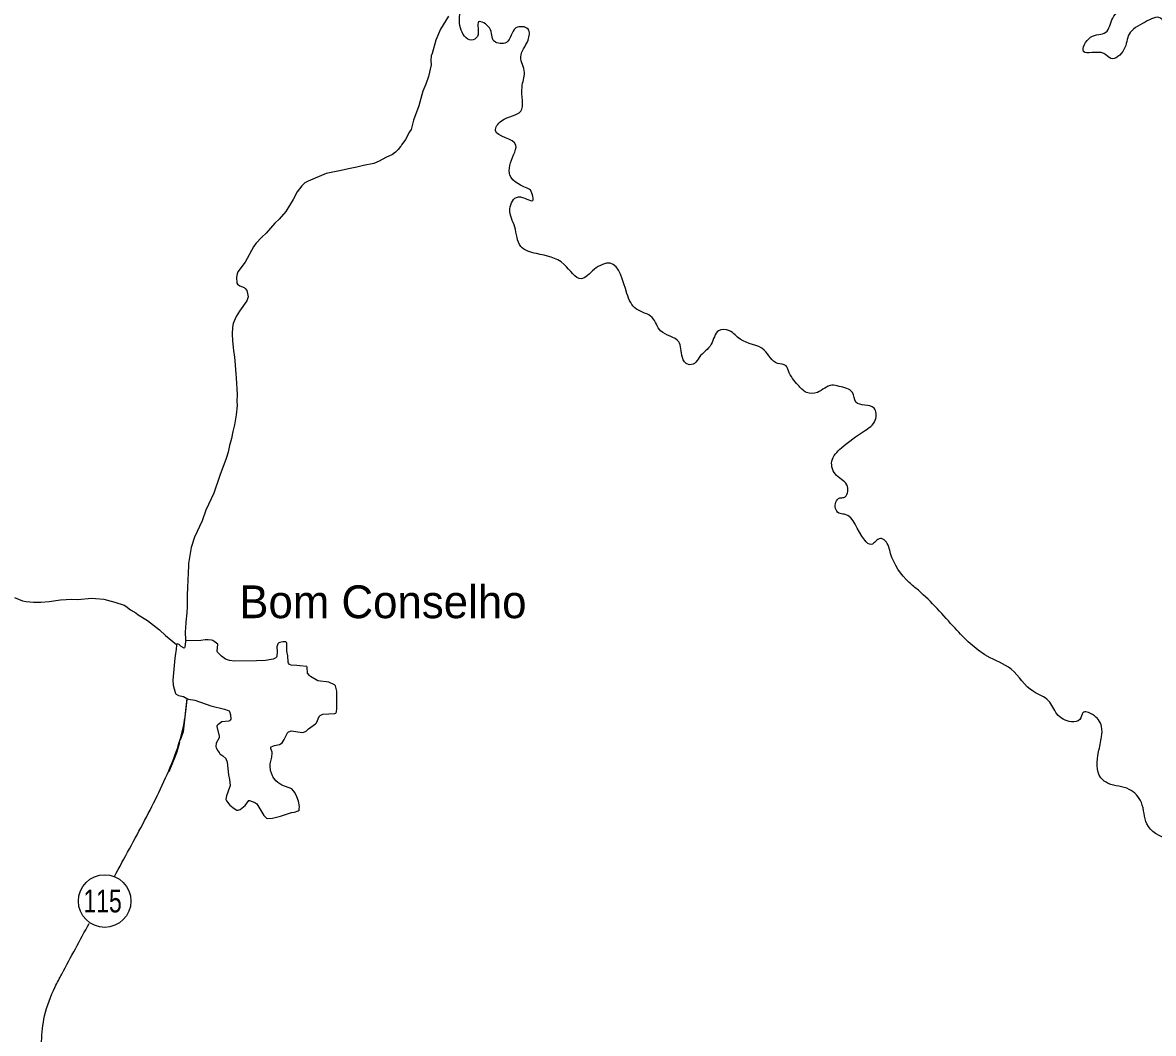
# Model space of a CAD drawing. Extents: x 553962 to 842807, y 8883888 to 9032388.
# Drawn here: x 751125 to 768390, y 8980740 to 8996169 of the extents above; entities that cross this region are included whole.
import ezdxf
from ezdxf.enums import TextEntityAlignment as Align

# ---------------------------------------------------------------- set-up
doc = ezdxf.new("R2010")
doc.units = 0
doc.header["$LTSCALE"] = 200
for name, color, linetype, lineweight in [('12', 7, 'Continuous', 25), ('21', 7, 'Continuous', 25), ('24', 7, 'Continuous', 25), ('48', 7, 'Continuous', 25)]:
    doc.layers.add(name, color=color, linetype=linetype, lineweight=lineweight)
doc.layers.add('41', color=7, linetype='Continuous')

msp = doc.modelspace()

# ---------------------------------------------------------------- linework, layer by layer
at = {"layer": '12'}
for points in [[(757626.8, 8996265.8), (757504.7, 8996067.5), (757436.7, 8995902.3), (757377.9, 8995697.9), (757364.3, 8995664.2), (757358.4, 8995591.1), (757364.1, 8995525.3), (757322.2, 8995349), (757280.8, 8995228.7), (757237.8, 8995120.5), (757176.2, 8994900.9), (757094.2, 8994681), (757080.3, 8994617.7), (757057.3, 8994539.4), (757030, 8994501.8), (756971.2, 8994387)], [(756971.2, 8994387), (756915.9, 8994309.4), (756906.2, 8994289.7), (756893.5, 8994278.5), (756857.7, 8994231), (756816.5, 8994191.4), (756771.9, 8994157.9), (756671.4, 8994111.8), (756570.5, 8994055.5), (756489.1, 8994020.4), (756331.1, 8993988), (756227.8, 8993960.6), (756124.8, 8993944.8), (755962.5, 8993905), (755863.1, 8993888), (755759, 8993864.5), (755485.9, 8993746.7)], [(755485.9, 8993746.7), (755436, 8993725.2), (755388.6, 8993678.9), (755319.8, 8993588), (755254.5, 8993469.5), (755142.1, 8993284), (755043.9, 8993171), (754978.6, 8993106.6), (754841.7, 8992955.8), (754779.1, 8992896.5), (754687.6, 8992799.4), (754651.5, 8992748.6), (754524.1, 8992512.1), (754411.1, 8992365.5), (754398.7, 8992336), (754391.5, 8992281.4), (754397.4, 8992190.1), (754407.1, 8992178.3), (754442.2, 8992150.2), (754510.5, 8992124.1), (754525.7, 8992111.7), (754546.5, 8992078.6), (754558.9, 8992034.2), (754566.8, 8991982.5), (754549.4, 8991924.7), (754437.6, 8991766.5), (754388.2, 8991683.9), (754341.2, 8991577.2), (754329.1, 8991522.1), (754326.6, 8991415.2), (754331, 8991312.1), (754345.5, 8991164.9), (754362.2, 8991061.7), (754363.2, 8991006.3), (754379.5, 8990807.5), (754388.1, 8990748.4), (754401.1, 8990490.5), (754395.5, 8990391.1), (754398.9, 8990324.6), (754386.9, 8990184.8), (754359, 8990030), (754333.6, 8989926.8), (754315.2, 8989820), (754285.7, 8989716.7), (754263.6, 8989613.7), (754232, 8989517.7), (754134.4, 8989256.1), (754043.8, 8988985.6), (753924, 8988727.3), (753924, 8988727.3), (753865.2, 8988561.9), (753752.1, 8988314.6), (753698.9, 8988155), (753660.3, 8987914.5), (753655.8, 8987849.5)], [(755485.9, 8993746.7), (755436, 8993725.2), (755388.6, 8993678.9), (755319.8, 8993588), (755254.5, 8993469.5), (755142.1, 8993284), (755043.9, 8993171), (754978.6, 8993106.6), (754841.7, 8992955.8), (754779.1, 8992896.5), (754687.6, 8992799.4), (754651.5, 8992748.6), (754524.1, 8992512.1), (754411.1, 8992365.5), (754398.7, 8992336), (754391.5, 8992281.4), (754397.4, 8992190.1), (754407.1, 8992178.3), (754442.2, 8992150.2), (754510.5, 8992124.1), (754525.7, 8992111.7), (754546.5, 8992078.6), (754558.9, 8992034.2), (754566.8, 8991982.5), (754549.4, 8991924.7), (754437.6, 8991766.5), (754388.2, 8991683.9), (754341.2, 8991577.2), (754329.1, 8991522.1), (754326.6, 8991415.2), (754331, 8991312.1), (754345.5, 8991164.9), (754362.2, 8991061.7), (754363.2, 8991006.3), (754379.5, 8990807.5), (754388.1, 8990748.4), (754401.1, 8990490.5), (754395.5, 8990391.1), (754398.9, 8990324.6), (754386.9, 8990184.8), (754359, 8990030), (754333.6, 8989926.8), (754315.2, 8989820), (754285.7, 8989716.7), (754263.6, 8989613.7), (754232, 8989517.7), (754134.4, 8989256.1), (754043.8, 8988985.6), (753924, 8988727.3), (753924, 8988727.3), (753865.2, 8988561.9), (753752.1, 8988314.6), (753698.9, 8988155), (753660.3, 8987914.5), (753655.8, 8987849.5)], [(753655.8, 8987849.5), (753652, 8987794.5), (753649.1, 8987635.6), (753642.4, 8987573.9), (753636.8, 8987402.8), (753638.3, 8987253.7), (753631.8, 8987159.1), (753615.3, 8987017.2), (753614.7, 8986926.3), (753609, 8986874.3), (753612.6, 8986736)], [(753655.8, 8987849.5), (753652, 8987794.5), (753649.1, 8987635.6), (753642.4, 8987573.9), (753636.8, 8987402.8), (753638.3, 8987253.7), (753631.8, 8987159.1), (753615.3, 8987017.2), (753614.7, 8986926.3), (753609, 8986874.3), (753612.6, 8986736)], [(751003.8, 8987394), (751126.1, 8987342.5), (751181.9, 8987333.4), (751289.8, 8987323.2), (751401.6, 8987324.8), (751529.8, 8987333.9), (751706.3, 8987356.5), (751878.9, 8987368.7), (751963.1, 8987366), (752183.8, 8987382), (752235.9, 8987380.9), (752367.8, 8987368.1), (752532.5, 8987322), (752678, 8987276), (752702.8, 8987264.2), (752772.2, 8987207.5), (752856.2, 8987158.5), (752892, 8987129.4), (753033.4, 8987040.5), (753213, 8986899.7), (753304.7, 8986813.7), (753474.8, 8986678.9)], [(753633, 8985850), (753576.7, 8985344), (753530.3, 8985214.1)], [(753519, 8985182.5), (753479.2, 8985039.8), (753458.8, 8984981.2), (753358.6, 8984732.6)]]:
    msp.add_lwpolyline(points, dxfattribs=at)
for points in [[(752526, 8983133.9), (752986.9, 8983987.8), (753403.6, 8984862), (753591.8, 8985477.9), (753638.8, 8985834.3)], [(752444.7, 8974591.9), (752220.7, 8974690.3), (751998.9, 8974824.7), (751911.5, 8975012.9), (751817.4, 8975268.3), (751824.1, 8975476.7), (751783.8, 8975691.7), (751676.2, 8975920.3), (751696.4, 8976135.3), (751783.8, 8976316.8), (751743.5, 8976458), (751541.8, 8976612.5), (751387.2, 8976773.8), (751340.2, 8977083), (751333.5, 8977432.5), (751346.9, 8977600.6), (751441, 8977812.6), (751535.1, 8978263.1), (751521.7, 8978828), (751528.4, 8979271.8), (751521.7, 8979621.5), (751427.6, 8980193.1), (751414.1, 8980616.7), (751461.2, 8981006.8), (751622.5, 8981450.6), (751723.3, 8981645.6), (752140.5, 8982419.4)]]:
    msp.add_spline(points, degree=3, dxfattribs=at)
at = {"layer": '21'}
for points in [[(754106.5, 8986680.5), (754028.4, 8986735.9), (754008.6, 8986741.8), (753959.7, 8986746.4), (753911.5, 8986745.8), (753847.3, 8986736.2), (753617.4, 8986734.1), (753610.5, 8986721), (753603, 8986636.5), (753598.5, 8986625.7), (753593.3, 8986622.8), (753548.2, 8986646.6), (753513.2, 8986676.1), (753489.4, 8986684.9), (753479.3, 8986681.3), (753473.2, 8986665.5), (753471.1, 8986603.5), (753456.9, 8986505.7)], [(755463.7, 8986343), (755359.2, 8986349), (755313.3, 8986357.6), (755225.2, 8986360), (755200.7, 8986372.1), (755184.6, 8986391.3), (755179.9, 8986406.1), (755172.6, 8986505.7), (755160.5, 8986575.6), (755157.9, 8986696.6), (755154.6, 8986709), (755144.5, 8986717.7), (755099.3, 8986716.4), (755051.6, 8986708.7), (755037.8, 8986701.8), (755021.5, 8986685), (755006.7, 8986638.5), (755009.5, 8986566), (755006.7, 8986501), (755001.5, 8986483.7), (754990.6, 8986472.3), (754949.5, 8986450.8), (754835.7, 8986433), (754694, 8986426.1), (754358.5, 8986424.1), (754285.6, 8986433.3), (754221.1, 8986453.4), (754162.9, 8986497.5), (754099.2, 8986557.1), (754095.9, 8986575.3), (754106.5, 8986680.5)], [(753456.9, 8986505.7), (753451.7, 8986470.4), (753417.7, 8986131.5), (753423.5, 8986054.9), (753436.8, 8985998.3), (753459.2, 8985928.4), (753468.7, 8985916.1), (753504.7, 8985896.3), (753581.4, 8985882.6), (753631.7, 8985851.6), (753656, 8985840.8), (753753.8, 8985828.2), (754001.5, 8985739.7), (754207.2, 8985690), (754265.7, 8985669.4), (754278, 8985661.9), (754285, 8985652.1), (754300.8, 8985600.5), (754303.9, 8985539.2), (754296.8, 8985521.3), (754284.9, 8985509.2), (754274.8, 8985505.2), (754168.7, 8985495.8), (754105.6, 8985448.6), (754092.8, 8985434.4), (754092.1, 8985422.4), (754127.9, 8985277.1), (754124.1, 8985252.2), (754079.9, 8985172.5), (754077, 8985121), (754081, 8985097.3), (754105.4, 8985051.6), (754127.7, 8985027.4), (754137.5, 8985008), (754181.1, 8984978.6), (754227.8, 8984934.9), (754247.5, 8984880.2), (754270.2, 8984687.2), (754283.8, 8984614.6), (754295.2, 8984523.1), (754286.3, 8984492.2), (754235.9, 8984364.6), (754229.1, 8984308.5), (754236.8, 8984288.9), (754289.6, 8984223.1), (754353.6, 8984172.3), (754396.8, 8984149.9), (754417.7, 8984147.5), (754444.8, 8984159.8), (754522, 8984218.2), (754577.1, 8984295.8), (754587.6, 8984296.2), (754671, 8984266.2), (754701.7, 8984245.3), (754806.1, 8984064), (754848, 8984027.6), (754866.2, 8984018.8), (754939.3, 8984028), (755065.3, 8984056.9), (755228.7, 8984110.9), (755278.6, 8984115.5), (755332.8, 8984138), (755345.8, 8984148.7), (755349.7, 8984161.8), (755350.8, 8984206.2), (755335.7, 8984282.9), (755311.7, 8984351.5), (755283.8, 8984415.4), (755236.2, 8984470.9), (755082.2, 8984529.5), (755020.7, 8984572.5), (754993.5, 8984596.2), (754950, 8984652.2), (754938.2, 8984672.7), (754911.7, 8984751.8), (754902.8, 8984821.5), (754904.4, 8984856.5), (754929.6, 8984958.3), (754935.6, 8985018.6), (754933.4, 8985034.7), (754913.9, 8985089.7), (754913.2, 8985105.4), (754922.8, 8985115.9), (754969.6, 8985136.5), (755045.1, 8985148.2), (755045.1, 8985148.2), (755089.7, 8985177.8), (755121.3, 8985227.3), (755167.3, 8985327.7), (755182.7, 8985345.9), (755206, 8985350), (755225, 8985358.8), (755398.6, 8985334.3), (755419.4, 8985337.3), (755454.3, 8985352.7), (755491.7, 8985386.9), (755598.4, 8985464.8), (755610.1, 8985482.6), (755653.5, 8985579.7), (755666.6, 8985594.3), (755707, 8985610.9)], [(755707, 8985610.9), (755890.2, 8985621.7), (755905.4, 8985627.2), (755915.8, 8985647.5), (755925.1, 8985701.8), (755922.8, 8985964.8), (755902.2, 8986043.6), (755886.2, 8986060.2), (755799.9, 8986101.9), (755630.8, 8986122.8), (755520.9, 8986187.7), (755503.2, 8986203.3), (755475.9, 8986240.2), (755469.1, 8986332.7), (755463.7, 8986343), (755463.7, 8986343)]]:
    msp.add_lwpolyline(points, dxfattribs=at)
at = {"layer": '21', "lineweight": 13}
for points in [[(753456.9, 8986505.7), (753451.7, 8986470.4), (753417.7, 8986131.5), (753423.5, 8986054.9), (753436.8, 8985998.3), (753459.2, 8985928.4), (753468.7, 8985916.1), (753504.7, 8985896.3), (753581.4, 8985882.6), (753631.7, 8985851.6), (753656, 8985840.8), (753753.8, 8985828.2), (754001.5, 8985739.7), (754207.2, 8985690), (754265.7, 8985669.4), (754278, 8985661.9), (754285, 8985652.1), (754300.8, 8985600.5), (754303.9, 8985539.2), (754296.8, 8985521.3), (754284.9, 8985509.2), (754274.8, 8985505.2), (754168.7, 8985495.8), (754105.6, 8985448.6), (754092.8, 8985434.4), (754092.1, 8985422.4), (754127.9, 8985277.1), (754124.1, 8985252.2), (754079.9, 8985172.5), (754077, 8985121), (754081, 8985097.3), (754105.4, 8985051.6), (754127.7, 8985027.4), (754137.5, 8985008), (754181.1, 8984978.6), (754227.8, 8984934.9), (754247.5, 8984880.2), (754270.2, 8984687.2), (754283.8, 8984614.6), (754295.2, 8984523.1), (754286.3, 8984492.2), (754235.9, 8984364.6), (754229.1, 8984308.5), (754236.8, 8984288.9), (754289.6, 8984223.1), (754353.6, 8984172.3), (754396.8, 8984149.9), (754417.7, 8984147.5), (754444.8, 8984159.8), (754522, 8984218.2), (754577.1, 8984295.8), (754587.6, 8984296.2), (754671, 8984266.2), (754701.7, 8984245.3), (754806.1, 8984064), (754848, 8984027.6), (754866.2, 8984018.8), (754939.3, 8984028), (755065.3, 8984056.9), (755228.7, 8984110.9), (755278.6, 8984115.5), (755332.8, 8984138), (755345.8, 8984148.7), (755349.7, 8984161.8), (755350.8, 8984206.2), (755335.7, 8984282.9), (755311.7, 8984351.5), (755283.8, 8984415.4), (755236.2, 8984470.9), (755082.2, 8984529.5), (755020.7, 8984572.5), (754993.5, 8984596.2), (754950, 8984652.2), (754938.2, 8984672.7), (754911.7, 8984751.8), (754902.8, 8984821.5), (754904.4, 8984856.5), (754929.6, 8984958.3), (754935.6, 8985018.6), (754933.4, 8985034.7), (754913.9, 8985089.7), (754913.2, 8985105.4), (754922.8, 8985115.9), (754969.6, 8985136.5), (755045.1, 8985148.2), (755045.1, 8985148.2), (755089.7, 8985177.8), (755121.3, 8985227.3), (755167.3, 8985327.7), (755182.7, 8985345.9), (755206, 8985350), (755225, 8985358.8), (755398.6, 8985334.3), (755419.4, 8985337.3), (755454.3, 8985352.7), (755491.7, 8985386.9), (755598.4, 8985464.8), (755610.1, 8985482.6), (755653.5, 8985579.7), (755666.6, 8985594.3), (755707, 8985610.9)], [(755707, 8985610.9), (755890.2, 8985621.7), (755905.4, 8985627.2), (755915.8, 8985647.5), (755925.1, 8985701.8), (755922.8, 8985964.8), (755902.2, 8986043.6), (755886.2, 8986060.2), (755799.9, 8986101.9), (755630.8, 8986122.8), (755520.9, 8986187.7), (755503.2, 8986203.3), (755475.9, 8986240.2), (755469.1, 8986332.7), (755463.7, 8986343), (755463.7, 8986343)]]:
    msp.add_lwpolyline(points, dxfattribs=at)
at = {"layer": '24'}
for points in [[(758879.2, 8993619.3), (758566.2, 8993840.3), (758621.5, 8994153.5), (758658.3, 8994300.8), (758345.4, 8994521.8), (758437.4, 8994669.2), (758731.9, 8994816.6), (758750.3, 8995184.9), (758787.1, 8995406), (758731.9, 8995645.4), (758842.3, 8995903.3), (758842.3, 8996069), (758658.3, 8996087.5), (758511, 8995866.4), (758327, 8995884.8), (758253.3, 8996087.5), (758087.7, 8996179.5), (758069.2, 8995958.5), (757977.2, 8995903.3), (757811.6, 8996087.5), (757811.6, 8996363.7), (757811.6, 8996492.7), (757682.7, 8996584.8), (757314.6, 8996658.4), (757259.3, 8996842.6), (757259.3, 8997026.8), (757038.5, 8997303.1), (756983.2, 8997542.5), (757167.3, 8997855.7), (757130.5, 8998187.2), (757001.6, 8998371.4), (757112.1, 8998702.9), (757222.5, 8998942.4), (757056.9, 8999181.8), (757056.9, 8999384.4), (756854.4, 8999476.5), (756836, 8999789.6), (757001.6, 8999955.4), (757093.7, 9000231.7), (757222.5, 9000581.7), (757425, 9000729), (757572.3, 9000968.5), (757719.5, 9000968.5), (757737.9, 9001171.1), (757682.7, 9001484.2), (757811.6, 9001668.4), (757866.8, 9001981.5), (758050.8, 9002313), (758290.1, 9002405.1), (758474.2, 9002294.6), (758676.7, 9002478.8), (759044.8, 9003105), (759192.1, 9003123.5), (759339.3, 9003289.2), (759541.8, 9003436.6)], [(771454.5, 8992786.6), (771363.4, 8992894.2), (771259, 8992936.7), (771154.7, 8992956), (771112.2, 8992994.7), (771127.6, 8993052.7), (771104.5, 8993091.4), (771004, 8993114.6), (770984.7, 8993219), (771054.2, 8993269.2), (771081.3, 8993323.4), (770961.5, 8993435.5), (770876.5, 8993423.9), (770745.1, 8993211.2), (770443.7, 8993172.6), (770227.3, 8993114.6), (770072.7, 8993110.7), (769817.6, 8993157.1), (769694, 8993307.9), (769655.3, 8993400.7), (769477.6, 8993485.8), (769338.5, 8993640.5), (769404.2, 8993733.3), (769520.1, 8993806.7), (769601.2, 8993895.7), (769833.1, 8993922.7), (770026.3, 8993980.7), (770053.4, 8994139.3), (770026.3, 8994270.7), (769918.1, 8994514.3), (769875.6, 8994672.9), (769914.3, 8995094.4), (769910.4, 8995237.4), (769910.4, 8995419.2), (769879.5, 8995477.2), (769829.2, 8995523.6), (769713.3, 8995519.7), (769655.3, 8995566.1), (769425.4, 8995635.7), (769162.7, 8995774.9), (769023.6, 8995991.4), (768760.8, 8996006.9), (768683.5, 8995991.4), (768498, 8996238.9), (768266.2, 8996177), (768018.8, 8995991.4), (767941.5, 8995759.4), (767740.6, 8995620.2), (767632.4, 8995697.6), (767323.3, 8995728.5), (767431.5, 8995945), (767663.3, 8996022.4), (767771.5, 8996238.9), (767987.9, 8996393.6), (768157.9, 8996455.5), (768142.5, 8996548.2), (767941.5, 8996656.5), (767833.3, 8996702.9), (767323.3, 8996409.1), (767014.1, 8996625.6), (766998.7, 8996981.3), (767091.4, 8997151.5), (766735.9, 8997136), (766148.5, 8997120.5), (766086.7, 8997429.9), (766210.3, 8997770.2), (766117.6, 8997924.8), (765932.1, 8997832), (765715.7, 8997940.3), (765823.9, 8998218.7), (765793, 8998435.2), (765793, 8998729.1), (765576.6, 8998837.4), (765375.7, 8998775.5), (765252, 8998992.1), (765329.3, 8999409.7), (765004.7, 8999517.9), (764772.8, 8999332.3), (764633.7, 8998976.6), (764278.2, 8998667.2), (764061.8, 8998760), (764200.9, 8999440.6), (764479.1, 8999657.1), (764602.8, 8999873.7), (764231.8, 9000059.3), (763690.8, 9000616.1), (763752.6, 9000832.6), (763969, 9001018.2), (764200.9, 9001126.5), (764355.5, 9001528.7), (764711, 9001606)], [(771983.6, 8980431.6), (771458.1, 8980369.7), (771148.9, 8980648.1), (771087.1, 8980988.4), (770932.5, 8981297.7), (770808.9, 8981638), (770345.2, 8981761.8), (770005.1, 8981885.5), (769819.6, 8982071.1), (769634.1, 8981854.6), (769479.5, 8982009.2), (769015.8, 8982318.6), (768923.1, 8982689.8), (768706.7, 8982937.2), (768593.5, 8983157.4), (768713.2, 8983415.3), (768842, 8983516.6), (768842, 8983590.2), (768630.3, 8983700.8), (768289.8, 8983940.2), (768207, 8984262.5), (768022.9, 8984465.2), (767700.8, 8984557.2), (767590.3, 8984640.1), (767553.5, 8985036.1), (767599.5, 8985266.4), (767599.5, 8985422.9), (767461.5, 8985607.1), (767314.2, 8985634.8), (767268.2, 8985533.4), (767139.4, 8985496.6), (766918.5, 8985616.3), (766789.6, 8985818.9), (766559.5, 8985957.1), (766219, 8986297.8), (765850.9, 8986500.4), (765363.1, 8986924.1), (764801.7, 8987504.3), (764663.6, 8987624), (764378.3, 8988066), (764295.5, 8988259.4), (764221.8, 8988296.3), (764083.8, 8988204.2), (763982.5, 8988268.6), (763669.6, 8988664.7), (763586.8, 8988683.1), (763540.8, 8988848.8), (763605.2, 8988913.3), (763665, 8988922.5), (763720.2, 8989088.3), (763554.6, 8989254.1), (763480.9, 8989475.1), (763628.2, 8989677.7), (763977.9, 8989935.6), (764143.6, 8990101.3), (764125.2, 8990285.5), (763849.1, 8990377.6), (763793.9, 8990525), (763591.4, 8990617.1), (763480.9, 8990635.5), (763260.1, 8990525), (763094.4, 8990525), (762965.5, 8990635.5), (762818.3, 8990856.5), (762781.5, 8990930.2), (762652.6, 8990967), (762450.1, 8991169.6), (762082, 8991335.4), (761916.3, 8991464.3), (761750.7, 8991464.3), (761640.2, 8991261.7), (761456.2, 8991059.1), (761382.5, 8990967), (761290.5, 8990948.6), (761198.5, 8991059.1), (761143.2, 8991298.6), (760867.1, 8991464.3), (760738.3, 8991666.9), (760499, 8991795.9), (760351.7, 8992035.3), (760094, 8992495.8), (759854.7, 8992403.7), (759652.3, 8992256.3), (759394.6, 8992477.3), (758971.2, 8992643.1), (758731.9, 8992753.6), (758639.9, 8993048.3), (758566.2, 8993324.6), (758695.1, 8993508.8), (758916, 8993453.6), (758879.2, 8993619.3)]]:
    msp.add_spline(points, degree=3, dxfattribs=at)
at = {"layer": '48'}
msp.add_circle((752378.4, 8982760.1), 401.3, dxfattribs=at)

# ---------------------------------------------------------------- texts
at = {"layer": '41'}
msp.add_text('Bom Conselho', height=500, dxfattribs=at).set_placement((754433.5, 8987078.3))
at = {"layer": '48', "width": 0.75}
msp.add_text('115', height=350, dxfattribs=at).set_placement((752346.8, 8982586.7), align=Align.CENTER)

doc.saveas('drawing.dxf')
